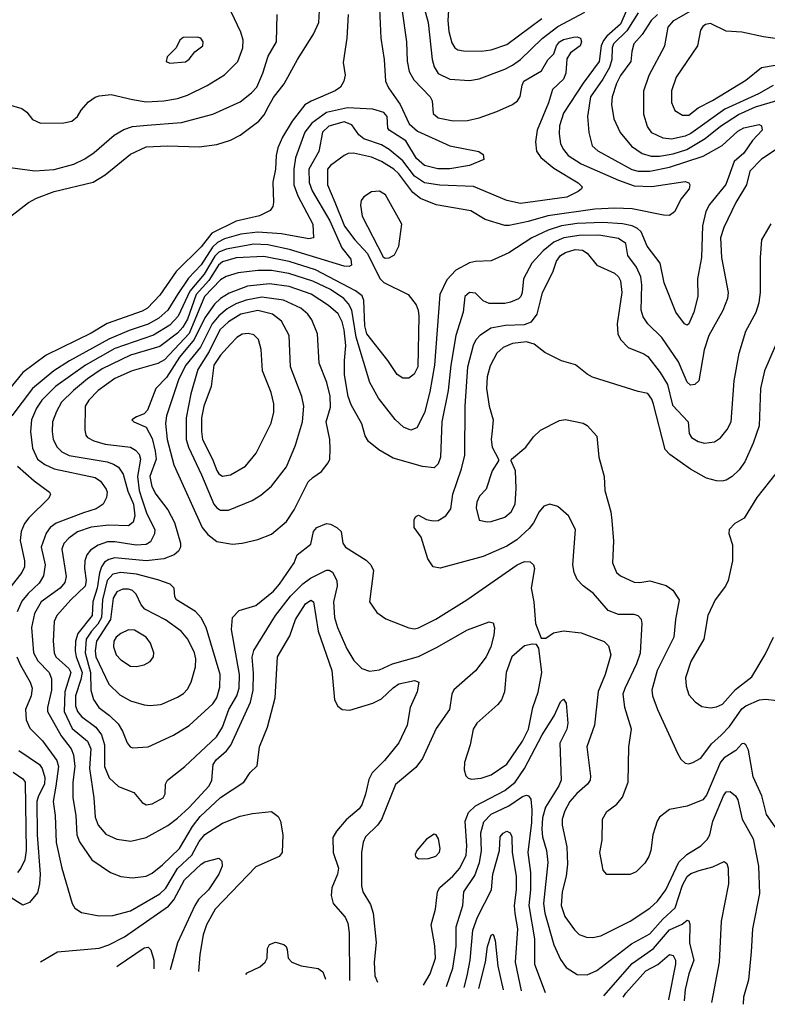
# Model space of a CAD drawing. Extents: x 997028 to 1115134, y 536408 to 618974.
# Tile 401 of 473: x 1082430 to 1086245, y 538140 to 543169. Entities that reach past the tile are written whole.
import ezdxf

# ---------------------------------------------------------------- set-up
doc = ezdxf.new("R2010")
doc.units = 0

msp = doc.modelspace()

# ---------------------------------------------------------------- linework, layer by layer
at = {"layer": '0CON10XD'}
for points in [[(1082359.5, 542739.5), (1082440, 542715), (1082465.9, 542695.9), (1082495, 542658.8), (1082535, 542640), (1082655, 542642), (1082695, 542651.2), (1082725, 542673.8), (1082742.7, 542707.3), (1082780.3, 542749.7), (1082815, 542773.8), (1082835, 542780), (1082896.8, 542786.8), (1083005, 542761.2), (1083075, 542748.9), (1083165, 542754.7), (1083235, 542766), (1083285, 542783.2), (1083386.6, 542833.4), (1083475, 542887.5), (1083543.5, 542955), (1083568.2, 543025), (1083569.2, 543065), (1083558.8, 543105), (1083458.6, 543315)], [(1084265.4, 543225), (1084273.1, 543075), (1084289.3, 542965), (1084296.7, 542855), (1084311.3, 542821.3), (1084371.9, 542735), (1084416.2, 542636.2), (1084458.8, 542598.8), (1084625, 542524.5), (1084772.5, 542495), (1084795, 542480), (1084797.5, 542455), (1084725, 542424.2), (1084625, 542407.5), (1084563.7, 542406.3), (1084495, 542424), (1084455, 542459.6), (1084400.8, 542550.8), (1084315.7, 542605), (1084308.6, 542615), (1084304.2, 542675), (1084288, 542695), (1084232.2, 542712.2), (1084102, 542718), (1083995.4, 542694.6), (1083920.4, 542639.6), (1083884.8, 542595), (1083836.4, 542463.6), (1083828.4, 542405), (1083827.8, 542325), (1083849.3, 542269.3), (1083925, 542124), (1083928.8, 542055), (1083905, 542050), (1083765.6, 542075.6), (1083645, 542083), (1083557.2, 542072.8), (1083475, 542048.9), (1083439.6, 542030.4), (1083413.2, 542006.8), (1083355, 541916.3), (1083291.3, 541848.7), (1083234.6, 541764.6), (1083184.8, 541685), (1083140.3, 541645), (1083085, 541613.4), (1082988.1, 541581.9), (1082885, 541537.7), (1082683, 541427), (1082603.9, 541376.1), (1082495, 541285.3), (1082390, 541145)], [(1084379.2, 543225), (1084404.1, 543055), (1084407, 542957), (1084416.8, 542905), (1084441.3, 542861.3), (1084523.9, 542775), (1084533.8, 542755), (1084539.8, 542689.8), (1084565, 542667.3), (1084642.2, 542652.2), (1084715, 542654.7), (1084775, 542668), (1084865, 542700.3), (1084944.3, 542735.7), (1084970, 542755), (1084983.8, 542776.2), (1084993.3, 542835), (1085002.9, 542855), (1085092.2, 542907.8), (1085125, 542964), (1085156.1, 542993.9), (1085169.1, 543035), (1085184.7, 543055), (1085205, 543067.3), (1085255, 543079.2), (1085275, 543081.5), (1085290.8, 543075), (1085297.3, 543055), (1085289.1, 543035), (1085240.5, 542999.5), (1085221.2, 542968.8), (1085215.9, 542895), (1085205, 542865.7), (1085148.2, 542811.8), (1085127.6, 542745), (1085069.6, 542605), (1085062.5, 542545), (1085067, 542497), (1085088.2, 542465), (1085155, 542410.4), (1085278.9, 542335), (1085300, 542315), (1085296.9, 542305), (1085279.4, 542290.6), (1085222.3, 542262.3), (1084985, 542230.8), (1084915, 542244.7), (1084745, 542317.1), (1084572.9, 542322.9), (1084495, 542336.3), (1084445, 542368.8), (1084385, 542448.5), (1084315.6, 542505.6), (1084275, 542530.3), (1084185, 542560.2), (1084160.9, 542580.9), (1084125, 542632.6), (1084085, 542647), (1084007.9, 542625), (1083974.8, 542595), (1083955.7, 542495), (1083905.6, 542405), (1083906.7, 542336.7), (1083921.3, 542295), (1084011.6, 542141.6), (1084073, 542003), (1084120, 541945), (1084123.3, 541915), (1084111.2, 541908.8), (1084085, 541910), (1083805.6, 541995), (1083695, 542018.4), (1083625, 542022.4), (1083482.4, 541997.6), (1083445, 541980.8), (1083425, 541960.8), (1083371, 541869), (1083297.6, 541782.4), (1083238.4, 541655), (1083195, 541608.3), (1083112.7, 541557.3), (1082915, 541489), (1082764.9, 541405.1), (1082611.4, 541295), (1082541.7, 541225), (1082515.7, 541185), (1082489.5, 541125), (1082485.3, 541064.7), (1082495, 540980), (1082520.7, 540925), (1082557.1, 540897.1), (1082605, 540874.4), (1082815, 540830.8), (1082841.3, 540811.3), (1082870.7, 540770.7), (1082875.4, 540755), (1082872.3, 540727.7), (1082855.4, 540694.6), (1082819, 540671), (1082755, 540649.8), (1082615, 540596.7), (1082585.3, 540575), (1082563.7, 540546.3), (1082538.3, 540475), (1082559.5, 540385), (1082551.1, 540328.9), (1082528.6, 540291.4), (1082472.2, 540237.8), (1082441.2, 540198.8), (1082416.5, 540145)], [(1085537.8, 543242.2), (1085494.9, 543145.1), (1085426.2, 543085), (1085408.1, 543061.9), (1085396.7, 543035), (1085386.1, 542955), (1085305, 542845.4), (1085205, 542692.2), (1085185, 542626.2), (1085181.9, 542585), (1085190, 542535), (1085204, 542505), (1085228.9, 542475), (1085295, 542433.3), (1085485, 542349.1), (1085565, 542320), (1085655, 542316.4), (1085825, 542342.2), (1085845, 542335.7), (1085850, 542325), (1085845.6, 542305), (1085805.9, 542254.1), (1085771.9, 542188.1), (1085745, 542168.5), (1085715, 542169.6), (1085555, 542203.2), (1085466.7, 542206.7), (1085365, 542201.9), (1085125, 542167.7), (1085025, 542138.9), (1084927, 542117), (1084905, 542117.5), (1084805, 542147.5), (1084732.4, 542192.4), (1084555, 542222.7), (1084475, 542256.2), (1084435, 542285.8), (1084365, 542381.9), (1084339.6, 542405), (1084275, 542444.2), (1084225, 542465.9), (1084132.9, 542487.1), (1084105.4, 542484.6), (1084085, 542474.5), (1084015, 542423.6), (1084000, 542405), (1083999.7, 542325), (1084037.4, 542237.4), (1084086.8, 542115), (1084139.5, 542045), (1084205, 541973.8), (1084266.6, 541846.6), (1084287.1, 541827.1), (1084411.9, 541765), (1084452, 541712), (1084463.2, 541685), (1084466.6, 541655), (1084462, 541395), (1084442.1, 541357.9), (1084415, 541338.6), (1084385, 541338.6), (1084355, 541356.9), (1084308.5, 541428.5), (1084200.9, 541565), (1084190.3, 541605), (1084185.8, 541735), (1084177.8, 541757.8), (1084143.9, 541783.9), (1083939.2, 541890.9), (1083803.9, 541933.9), (1083675, 541959.7), (1083535, 541952.8), (1083465, 541932.6), (1083443.6, 541915), (1083394, 541836), (1083329.4, 541765), (1083285, 541639), (1083262.1, 541597.9), (1083235, 541568.3), (1083145, 541499), (1082994.7, 541454.7), (1082850.9, 541385), (1082775.4, 541334.6), (1082704.1, 541275), (1082642.8, 541215), (1082616.8, 541166.8)], [(1084484.1, 543265), (1084514, 543155), (1084534, 542965), (1084545, 542927.5), (1084564.7, 542894.7), (1084625.3, 542865.3), (1084725, 542857.8), (1084775, 542866.1), (1084905, 542915.7), (1084945, 542935.8), (1084984.6, 542965), (1085095, 543073.3), (1085176.1, 543133.9), (1085312.8, 543207.2)], [(1084620, 543245), (1084614.3, 543165), (1084618.8, 543108.8), (1084635, 543050.8), (1084650.6, 543025), (1084665, 543015.6), (1084695, 543009.1), (1084785, 543007.9), (1084835, 543015.4), (1084915, 543042.5), (1085094.5, 543175.5)], [(1086275, 542832.4), (1086199.5, 542790.5), (1086028.7, 542711.3), (1085855, 542588), (1085825, 542574.4), (1085755, 542558.9), (1085713, 542563), (1085655, 542590.4), (1085633.3, 542623.3), (1085614.7, 542685), (1085615.4, 542805), (1085642.5, 542885), (1085722.5, 543035), (1085738.9, 543131.1), (1085766.9, 543165), (1085890.6, 543235)], [(1084105.5, 543195.5), (1084098.9, 543075), (1084080.3, 542950.3), (1084090, 542885), (1084084.2, 542855), (1084065.8, 542825), (1084040, 542805), (1083916.8, 542753.2), (1083885, 542733.6), (1083820, 542650), (1083770.6, 542569.4), (1083746.9, 542515), (1083737.6, 542475), (1083734.7, 542405), (1083720.5, 542339.5), (1083724.5, 542235), (1083720.6, 542215), (1083707.5, 542195), (1083653, 542167), (1083535, 542140), (1083410.7, 542079.3), (1083355, 542008.1), (1083227.9, 541882.1), (1083145, 541761.2), (1083081.8, 541695), (1083055, 541680), (1082875, 541617.2), (1082795, 541567.5), (1082564.4, 541455.6), (1082445, 541366.4), (1082370.4, 541275)], [(1082384.3, 542165.7), (1082474, 542235), (1082515, 542257.5), (1082605, 542290.5), (1082805, 542339.1), (1082865, 542375.6), (1082995, 542481.8), (1083075, 542520), (1083184.7, 542524.7), (1083345, 542518.8), (1083435, 542530.9), (1083505, 542553.6), (1083555, 542578.5), (1083650.1, 542649.9), (1083676.6, 542683.4), (1083701, 542729), (1083725, 542771.9), (1083779.2, 542840.8), (1083846.7, 542965), (1083928, 543095), (1083956, 543155), (1083960, 543215)], [(1083080.4, 542630.4), (1083255, 542642.9), (1083415, 542686.2), (1083555, 542749.5), (1083612.5, 542795), (1083639.3, 542825), (1083670.8, 542895), (1083697.8, 542982.2), (1083740.4, 543055), (1083743.8, 543195)], [(1085586.4, 543203.6), (1085527.8, 543112.2), (1085459.7, 543045), (1085453.1, 543025), (1085451.3, 542965), (1085438.8, 542925), (1085405.8, 542864.2), (1085342.9, 542775), (1085326.7, 542675), (1085333.2, 542593.2), (1085350.9, 542525), (1085379.3, 542499.3), (1085553, 542403), (1085585.2, 542395.2), (1085645, 542394.4), (1085745, 542416.2), (1085917.4, 542472.6), (1086013.9, 542526.1), (1086095, 542599.7), (1086125, 542615.8), (1086203.8, 542633.8), (1086215.9, 542625.9), (1086219.2, 542605), (1086168.6, 542551.4), (1086125, 542486.9), (1086075.6, 542444.4), (1086033.4, 542326.6), (1085949.2, 542225), (1085930.4, 542189.6), (1085913.6, 542116.4), (1085909.6, 541955), (1085888.7, 541845), (1085890.7, 541755), (1085870.3, 541675), (1085845, 541615.8), (1085835, 541608.6), (1085821.4, 541615), (1085778.1, 541675), (1085719.2, 541825), (1085697.9, 541925), (1085631.8, 542011.8)], [(1085685.1, 543194.9), (1085652.6, 543165), (1085606.2, 543093.8), (1085563.8, 543045), (1085554, 543006), (1085548, 542955), (1085495, 542883.5), (1085475, 542842.9), (1085453.8, 542775), (1085449.1, 542735), (1085462.1, 542662.1), (1085493.2, 542593.2), (1085552.3, 542522.3), (1085606.9, 542485), (1085652, 542472), (1085695, 542472), (1085765, 542483.5), (1085834.4, 542505.6), (1085927.9, 542562.1), (1086005, 542624.4), (1086097.1, 542685), (1086185, 542724.3), (1086305, 542759.8)], [(1086285, 543073.4), (1086225, 543081.5), (1086115, 543105.7), (1086035, 543110), (1085955, 543150), (1085930, 543145), (1085915, 543134.2), (1085903.3, 543115), (1085888.9, 543035), (1085779.5, 542875), (1085755.5, 542805), (1085756.5, 542746.5), (1085772, 542705), (1085811.2, 542681.2), (1085845, 542680.8)], [(1083195, 542946.7), (1083275, 542954.3), (1083295, 542966.7), (1083322.5, 543005), (1083363.8, 543035), (1083366, 543055), (1083353.6, 543073.6), (1083335, 543080), (1083263, 543077), (1083247.5, 543065), (1083227.5, 543025), (1083181.7, 542978.3), (1083177.5, 542955), (1083195, 542946.7)], [(1085845, 542680.8), (1085891.3, 542718.7), (1085965, 542756.4), (1086135, 542859.2), (1086215, 542924.4), (1086285, 542935.9)], [(1082265, 542430), (1082507.3, 542397.3), (1082605, 542403.5), (1082705, 542431.1), (1082762.1, 542457.9), (1082810.3, 542489.7), (1082911.8, 542578.2), (1082961.3, 542608.7), (1083005, 542623.5), (1083080.4, 542630.4)], [(1086295, 542509.7), (1086215, 542456), (1086156.1, 542395), (1086139.3, 542325), (1086084.5, 542235.5), (1086022.1, 542107.9), (1086005.8, 542055), (1086011.2, 541955), (1086044.6, 541775), (1086041.5, 541745), (1086017, 541683), (1085946.9, 541555), (1085923.2, 541483.2), (1085895.6, 541324.4), (1085875, 541305.8), (1085852, 541302), (1085835, 541317.5), (1085815.4, 541365), (1085791.4, 541421.4), (1085706, 541546), (1085635.2, 541615.2), (1085610.4, 541650.4), (1085600.3, 541685), (1085604.7, 541815), (1085599.2, 541855), (1085576.6, 541905), (1085532.5, 541965), (1085522.2, 542025), (1085485, 542050.8), (1085385, 542067.8), (1085285, 542067.3), (1085206.2, 542053.8), (1085155, 542031.7), (1085101.2, 541988.8), (1085043.8, 541925), (1085000, 541845), (1084994.5, 541775), (1084986.5, 541755), (1084975, 541743.6), (1084935, 541725.4), (1084905, 541719.3), (1084825, 541718.9), (1084795, 541732.7), (1084755, 541772.5), (1084725.5, 541775.5), (1084700.4, 541755), (1084693.1, 541675), (1084654.8, 541555.2), (1084629.4, 541405), (1084616.5, 541275), (1084583.2, 541115), (1084576.3, 540935), (1084565, 540900), (1084545, 540880), (1084485, 540887.1), (1084335, 540929.6), (1084261.7, 540971.7), (1084210, 541015), (1084192.9, 541042.9), (1084175.5, 541105), (1084121.7, 541201.7), (1084105.3, 541245), (1084086.9, 541355), (1084087.8, 541427.8), (1084093.5, 541505), (1084085.8, 541585), (1084075.6, 541625), (1084055, 541666.2), (1084005, 541709.7), (1083916.8, 541766.8), (1083805, 541805.6), (1083705, 541819.8), (1083592.7, 541807.3), (1083498.5, 541771.5), (1083454.6, 541745.4), (1083423.4, 541716.6), (1083375, 541645.2), (1083320.5, 541535), (1083245, 541446), (1083178.2, 541341.8), (1083124.5, 541285), (1083082.5, 541175), (1083065, 541155.7), (1083025, 541140.8), (1083002.5, 541125), (1083012.5, 541115), (1083075, 541087.5), (1083105, 541030), (1083121.6, 540965), (1083125.2, 540925), (1083093.8, 540835), (1083104.1, 540785), (1083125, 540745.6), (1083185.7, 540665.7), (1083219.9, 540599.9), (1083250, 540495), (1083250.4, 540475), (1083240.5, 540455), (1083218.1, 540435), (1083164.3, 540415.7), (1083075, 540404.4), (1082915, 540419.6), (1082885, 540412.5), (1082862.6, 540397.4), (1082846.2, 540373.8), (1082836.3, 540343.7), (1082824.2, 540265), (1082803.1, 540195), (1082798.6, 540125), (1082726, 540034), (1082713.6, 539995), (1082712.1, 539945)], [(1084295, 541950), (1084315, 541951.9), (1084341.7, 541968.3), (1084365, 542012.5), (1084380, 542125), (1084295.7, 542275), (1084265, 542292.9), (1084225, 542289.2), (1084185, 542264), (1084171.4, 542245), (1084168.3, 542221.7), (1084177.3, 542165), (1084285, 541956.9), (1084295, 541950)], [(1085631.8, 542011.8), (1085600.3, 542085), (1085582.3, 542102.3), (1085555, 542115.7), (1085505, 542125.6), (1085405, 542132.8), (1085275, 542128.2), (1085195, 542115.5), (1085125.7, 542094.3), (1085042.9, 542055), (1084925, 541977.5), (1084854.7, 541945.3), (1084835, 541937.9), (1084755, 541934.6), (1084725, 541927.7), (1084655, 541890), (1084609.2, 541840.9), (1084574.1, 541765), (1084545.6, 541405), (1084522.2, 541267.8), (1084495, 541161.4), (1084456.1, 541083.9), (1084425, 541071.9), (1084388, 541088), (1084346, 541126), (1084260, 541235), (1084216.7, 541315), (1084146.8, 541546.8), (1084124.9, 541684.9), (1084107.8, 541717.8), (1084084.2, 541745), (1084015, 541791), (1083925, 541833.5), (1083802.8, 541872.8), (1083715, 541887), (1083645, 541887.9), (1083543.8, 541876.2), (1083482.8, 541857.2), (1083455, 541839.3), (1083372.8, 541755), (1083293.6, 541566.4), (1083168.6, 541431.4), (1083135, 541412.2), (1083002.9, 541375), (1082915, 541336.2), (1082830.4, 541275), (1082782.5, 541225), (1082763.9, 541195), (1082762, 541072), (1082766.3, 541046.3), (1082775.7, 541035), (1082807.6, 541017.6), (1082865, 541000.2), (1082995, 540984.7), (1083020.5, 540970.5), (1083039, 540949), (1083046.2, 540925), (1083030.4, 540835), (1083039.9, 540765), (1083053.7, 540716.3), (1083077.9, 540645), (1083119.2, 540565), (1083117.4, 540542.6), (1083097.2, 540502.8), (1083075, 540488), (1083024.3, 540485.7), (1082915, 540502.8), (1082878.2, 540501.8), (1082830, 540485), (1082790.8, 540459.2), (1082772, 540435), (1082762.2, 540405), (1082760.9, 540365), (1082769, 540305), (1082762.8, 540275), (1082690.4, 540205), (1082619.5, 540125), (1082605.4, 540095), (1082600.3, 539995), (1082604.7, 539935), (1082614.7, 539915), (1082680.5, 539855), (1082691.1, 539835), (1082660.4, 539735), (1082657, 539635), (1082697.8, 539547.8), (1082775, 539484.7), (1082791.7, 539445), (1082785.2, 539344.8), (1082807.2, 539195), (1082814, 539095), (1082830, 539055), (1082869.5, 539009.5), (1082925, 538983.8), (1082997.2, 538972.8), (1083075, 538991.8), (1083185, 539053.9), (1083235, 539091.1), (1083295, 539145.8), (1083395.7, 539255), (1083409.8, 539285), (1083416.5, 539365), (1083431.7, 539388.3), (1083484.7, 539435), (1083506.6, 539463.4), (1083606.5, 539683.5), (1083620.6, 539745), (1083621.9, 539831.9), (1083616.3, 539913.7), (1083623.5, 539946.5), (1083734.7, 540125), (1083811.7, 540225), (1083875, 540286.9), (1083914.2, 540315.8), (1083995, 540358), (1084008, 540358), (1084026.5, 540346.5), (1084048.6, 540305), (1084050.3, 540275), (1084031.7, 540195), (1084036.5, 540115), (1084051.6, 540065), (1084099.2, 539955), (1084135.3, 539895.3), (1084175, 539855.6), (1084215, 539841.5), (1084265, 539848.2), (1084332, 539878), (1084465, 539916.7), (1084557.2, 539962.8), (1084715, 540052.3), (1084825, 540094.2), (1084845, 540088.8), (1084852.1, 540062.1), (1084848.9, 540025), (1084833.1, 539965), (1084810.4, 539915), (1084755, 539843.5), (1084644.2, 539745.8), (1084635.3, 539724.7), (1084623.1, 539645), (1084555, 539548.6), (1084484.5, 539395), (1084450.5, 539349.5), (1084347.4, 539262.6), (1084276.3, 539083.6), (1084255.7, 539054.3), (1084193.8, 538995), (1084182.6, 538967.4), (1084174.1, 538915), (1084174.6, 538745), (1084180.8, 538715), (1084220.3, 538650.2), (1084233.2, 538605), (1084249.1, 538455), (1084239.1, 538355), (1084241.8, 538285), (1084255.3, 538252.3)], [(1086320.4, 538995), (1086239.9, 539109.9), (1086217.4, 539205), (1086172, 539302), (1086148.5, 539438.5), (1086135.4, 539465.4), (1086125, 539472.5), (1086115, 539470), (1086084.2, 539435.8), (1086025, 539398.1), (1086005, 539377.3), (1085935, 539207.8), (1085916, 539184), (1085835, 539152.3), (1085745, 539134.4), (1085694, 539095), (1085682, 539075), (1085660, 539005), (1085650.8, 538925), (1085640.8, 538895), (1085619.3, 538860.7), (1085575, 538816), (1085545, 538802.9), (1085425, 538802.5), (1085407.5, 538825), (1085390.8, 538915), (1085402.3, 538977.7), (1085404, 539085), (1085425, 539123.8), (1085477.6, 539162.4), (1085505, 539198), (1085533.8, 539275), (1085537.3, 539455), (1085551.2, 539545), (1085517.1, 539655), (1085509.6, 539725), (1085518.5, 539755), (1085578.6, 539881.4), (1085596.8, 539935), (1085606.2, 540085), (1085602.5, 540105), (1085585, 540124.5), (1085565, 540131.6), (1085485, 540131.2), (1085431.9, 540151.9), (1085357.9, 540237.9), (1085305, 540277.5), (1085275, 540310), (1085259.4, 540345), (1085252.2, 540385), (1085265.5, 540565), (1085230.6, 540635), (1085175, 540683.1), (1085135, 540693.6), (1085105, 540683.5), (1085080.7, 540655), (1085051.7, 540598.3), (1085030, 540570), (1084967.2, 540512.8), (1084915, 540479.1), (1084795, 540427.6), (1084575, 540367.5), (1084540, 540375), (1084512, 540415), (1084478, 540525), (1084442.5, 540575), (1084442.5, 540615), (1084450, 540630), (1084465, 540637.5), (1084505.7, 540615.7), (1084538.9, 540608.9), (1084565, 540610.9), (1084604.3, 540635), (1084629.5, 540670.5), (1084639.6, 540745), (1084684.6, 540875), (1084701.2, 540945), (1084703.1, 541195), (1084716.7, 541395), (1084745, 541505.8), (1084759.2, 541535), (1084780.6, 541559.4), (1084834.2, 541595), (1084908.1, 541608.1), (1085005, 541612.1), (1085040.6, 541625), (1085070.3, 541665), (1085087.9, 541732.1), (1085096.9, 541775), (1085150.5, 541879.5), (1085168.9, 541935), (1085189.7, 541965), (1085215, 541979.8), (1085265, 541994.8), (1085301.5, 541991.5), (1085325.5, 541975.5), (1085375.4, 541915), (1085465, 541874), (1085485.2, 541855.2), (1085495.2, 541835.2), (1085502.8, 541775), (1085478.9, 541615), (1085482.1, 541565), (1085494.7, 541534.7), (1085534.7, 541494.7), (1085615, 541462.5), (1085635, 541448.5), (1085697.5, 541367.5), (1085734.7, 541305), (1085760.7, 541200.7), (1085841.1, 541115), (1085845.7, 541055), (1085857.5, 541035), (1085892, 541015), (1085925, 541005.4), (1085975, 541012.7), (1086005, 541032.9), (1086040.5, 541075), (1086060, 541115), (1086075.9, 541325), (1086101.2, 541465), (1086135, 541578), (1086187.9, 541675), (1086202.7, 541725), (1086210.5, 541775), (1086209.4, 541955), (1086217.1, 542045), (1086264.4, 542125.6)], [(1083515, 540489.2), (1083565, 540494.6), (1083645.3, 540514.7), (1083715, 540541.1), (1083790.6, 540605), (1083830.8, 540665), (1083902.3, 540807.7), (1083925, 540830.6), (1083969.6, 540860.4), (1084004.3, 540905), (1084011.4, 540925), (1084014.4, 540975), (1084011.5, 541025), (1083994.1, 541115), (1084015, 541190), (1084014.2, 541245.8), (1083997.6, 541315), (1083957.1, 541415), (1083949.6, 541565), (1083920.8, 541635), (1083899.6, 541665), (1083865, 541694.7), (1083775, 541737), (1083665, 541752.4), (1083585, 541737), (1083531.7, 541718.3), (1083487.4, 541692.6), (1083445, 541655.6), (1083411.9, 541615), (1083353, 541497), (1083277.1, 541405), (1083241.9, 541335), (1083178.6, 541145), (1083173.3, 541106.7), (1083181.3, 541025), (1083215.3, 540895), (1083361.2, 540575), (1083389.1, 540539.1), (1083435, 540503.9), (1083515, 540489.2)], [(1083495, 540664.5), (1083615, 540712.7), (1083659.7, 540740.3), (1083715, 540786.7), (1083791.5, 540885), (1083836.4, 540995), (1083872, 541115), (1083879.6, 541195), (1083869.2, 541245), (1083811.5, 541395), (1083803.9, 541555), (1083765, 541628.9), (1083719.4, 541665), (1083645, 541683.2), (1083558.5, 541665), (1083495, 541624.8), (1083450.7, 541585), (1083396.5, 541473.5), (1083338.3, 541381.7), (1083302.1, 541257.9), (1083278.5, 541135), (1083278.7, 541025), (1083291.1, 540985), (1083358.1, 540845), (1083420.3, 540695), (1083435, 540676.4), (1083455, 540664.5), (1083495, 540664.5)], [(1083465, 540837.5), (1083505, 540844.5), (1083582.1, 540887.9), (1083635.5, 540955), (1083712.6, 541107.4), (1083727.1, 541165), (1083726, 541206), (1083712.9, 541265), (1083668.8, 541375), (1083662.1, 541485), (1083648.5, 541535), (1083625, 541559.4), (1083595, 541565.5), (1083565, 541561.8), (1083538.1, 541545), (1083505, 541511.5), (1083455, 541455.3), (1083420.6, 541405), (1083406.3, 541295), (1083368.7, 541195), (1083358, 541135), (1083356.5, 541065), (1083362, 541025), (1083413.5, 540923.5), (1083435.7, 540865.7), (1083445, 540850), (1083465, 540837.5)], [(1086311.9, 541565), (1086230, 541375), (1086210, 541285), (1086203.8, 541095), (1086173.3, 541006.7), (1086130.1, 540909.9), (1086100.7, 540869.3), (1086065, 540835.5), (1086035, 540816.2), (1086015, 540811.5), (1085985, 540813.2), (1085935, 540827.1), (1085853.4, 540873.4), (1085747.6, 540947.6), (1085724.2, 540974.2), (1085663.9, 541205), (1085655, 541230.8), (1085635, 541260), (1085585, 541269.2), (1085353.2, 541343.2), (1085325, 541358), (1085265.6, 541405.6), (1085195, 541425.6), (1085109, 541469), (1085055, 541511.1), (1085015, 541523.5), (1084945, 541515.2), (1084897.5, 541495), (1084863.8, 541465), (1084829.7, 541400.3), (1084815.3, 541345), (1084811.9, 541285), (1084824.8, 541194.8), (1084845.4, 541124.6), (1084840.5, 541069.5), (1084835.5, 541025), (1084840, 540985), (1084872.5, 540925), (1084872.5, 540915), (1084840.8, 540865), (1084809.5, 540770.5), (1084776.7, 540735), (1084762.5, 540705), (1084758.6, 540675), (1084775, 540612.5), (1084815, 540604), (1084836.2, 540606.2), (1084905, 540627.8), (1084938.1, 540655), (1084958.1, 540695), (1084962.5, 540775), (1084960, 540865), (1084937.5, 540915), (1084940, 540925), (1085012.5, 540985), (1085051.9, 541038.1), (1085088.1, 541071.9), (1085185, 541121.4), (1085215, 541127.1), (1085305, 541108), (1085325.6, 541095.6), (1085375, 541042.5), (1085385.8, 540935), (1085412.9, 540835), (1085415.6, 540765), (1085446.5, 540655), (1085451.1, 540611.1), (1085460.5, 540505), (1085454.5, 540395), (1085475.4, 540345.4), (1085495, 540328.6), (1085565, 540295.6), (1085595, 540294.4), (1085645, 540303.1), (1085728.7, 540278.7), (1085762.5, 540255), (1085795.5, 540205), (1085775.4, 540105), (1085767.7, 540015), (1085683.3, 539845), (1085656.2, 539745), (1085659.2, 539715), (1085685, 539646), (1085788.8, 539418.8), (1085802.7, 539392.7), (1085825, 539372), (1085845, 539368), (1085865, 539374.2), (1085905, 539397.5), (1085960.3, 539469.8), (1086010, 539515), (1086051.8, 539558.2), (1086115, 539648.9), (1086135, 539664.6), (1086205, 539694.6), (1086235, 539698.5), (1086295, 539690.8)], [(1082616.8, 541166.8), (1082596.7, 541115), (1082594.7, 541065), (1082600, 541025), (1082620.4, 540985), (1082645, 540960.8), (1082682.7, 540942.7), (1082875, 540910.5), (1082909, 540899), (1082933.2, 540883.2), (1082956.8, 540846.8), (1082981.3, 540761.3), (1083010, 540695), (1083017.7, 540635), (1083007.8, 540602.2), (1082985, 540584.1), (1082885, 540587.3), (1082795, 540577.7), (1082725, 540553.5), (1082680.1, 540519.9), (1082655, 540493.3), (1082644.7, 540465.3), (1082665.8, 540325), (1082660.6, 540295), (1082636.6, 540265), (1082539.1, 540195), (1082504.8, 540135.2), (1082490.5, 540065), (1082500.5, 539935), (1082522.6, 539895), (1082579.7, 539835), (1082592.2, 539802.3), (1082592.4, 539745), (1082570.8, 539655), (1082571.4, 539635), (1082640.7, 539510.7), (1082692.4, 539445), (1082704, 539414), (1082710.8, 539355), (1082700.8, 539275), (1082700.8, 539195), (1082715.8, 539105), (1082721.4, 539005), (1082735, 538969.4), (1082797.2, 538877.3), (1082893.4, 538813.4), (1082945, 538793.5), (1083005, 538785.5), (1083075, 538794.6), (1083105, 538810), (1083158.1, 538851.9), (1083244.6, 538935), (1083311.8, 539048.2), (1083350.7, 539099.3), (1083455, 539196.8), (1083572.9, 539275), (1083605, 539323.8), (1083641.3, 539358.7), (1083653.5, 539455), (1083693.8, 539555), (1083733.1, 539705), (1083744.6, 539915), (1083807.6, 540022.4), (1083836.2, 540105), (1083887.3, 540185), (1083914.4, 540204.4), (1083928.5, 540195), (1083953.2, 540045), (1084022.5, 539845), (1084035.6, 539695), (1084053, 539663), (1084075, 539645.7), (1084115, 539641.9), (1084232.3, 539677.7), (1084275, 539699.5), (1084335, 539756.8), (1084365, 539775.9), (1084444, 539794), (1084466.2, 539785), (1084458.1, 539735), (1084422, 539655), (1084406.2, 539565), (1084363.5, 539475), (1084290.9, 539385), (1084227.9, 539322.1), (1084211.4, 539288.6), (1084195, 539213.8), (1084175, 539159.2), (1084161.2, 539138.8), (1084095, 539082), (1084045.5, 539024.5), (1084028.3, 538991.7), (1084029.4, 538915), (1084056.5, 538835), (1084050.5, 538805), (1084022.1, 538735), (1084018.2, 538695), (1084030, 538655), (1084090.5, 538585), (1084104.6, 538555), (1084111.1, 538505), (1084111.9, 538261)], [(1082419, 540889), (1082502.8, 540812.7), (1082581.2, 540755), (1082586.2, 540745), (1082578, 540725), (1082475.8, 540624.2), (1082454.6, 540595), (1082437.7, 540555), (1082432, 540508), (1082454.2, 540405), (1082453.5, 540375), (1082440, 540345), (1082385.9, 540275)], [(1086288.8, 540851.2), (1086191.7, 540728.3), (1086126.7, 540623.3), (1086078.8, 540595), (1086050, 540565), (1086048, 540545), (1086067, 540487), (1086067.1, 540405), (1086045.5, 540305), (1086032.2, 540275), (1085979.4, 540205), (1085940.6, 540125), (1085920.4, 540005), (1085855, 539890), (1085826.6, 539806.6), (1085830, 539765), (1085845, 539721.2), (1085876, 539685), (1085911.1, 539661.1), (1085955, 539654.4)], [(1082712.1, 539945), (1082717.6, 539915), (1082747.6, 539835), (1082742, 539798), (1082713.6, 539715), (1082714.8, 539665), (1082724, 539635), (1082745, 539610.3), (1082818.2, 539555), (1082846.3, 539516.3), (1082861.4, 539465), (1082862.3, 539355), (1082886.4, 539296.4), (1082933.1, 539253.1), (1083011.2, 539221.2), (1083055, 539170.6), (1083075, 539159.5), (1083105, 539163.6), (1083160.8, 539195), (1083171.4, 539215), (1083174.3, 539265), (1083184.3, 539285), (1083271.9, 539355), (1083433.4, 539506.6), (1083464.2, 539555.8), (1083497.5, 539645), (1083537, 539715), (1083549.4, 539755), (1083551.3, 539825), (1083510, 540055), (1083515.5, 540115), (1083549.2, 540150.8), (1083635, 540176.4), (1083725, 540250), (1083755.3, 540285), (1083830, 540395), (1083846.2, 540435), (1083915, 540490), (1083928.6, 540555), (1083946.2, 540575), (1083995, 540595.4), (1084015, 540592.9), (1084047.5, 540575), (1084070, 540555), (1084079.2, 540495), (1084092.9, 540475), (1084198.1, 540408.1), (1084221.4, 540385), (1084234.2, 540355), (1084213.8, 540195), (1084251.7, 540141.7), (1084298.8, 540108.8), (1084415, 540061.9), (1084445, 540058.1), (1084465, 540062.9), (1084552.6, 540107.4), (1084711.4, 540205), (1084968.6, 540385), (1085005, 540401.2), (1085035, 540400.5), (1085051.9, 540385), (1085056.7, 540365), (1085040, 540265), (1085053.1, 540195), (1085062, 540085), (1085090, 540010), (1085115, 540010), (1085153.2, 540036.8), (1085205, 540047.8), (1085295, 540037.3), (1085412.1, 539992.1), (1085435, 539970), (1085446.7, 539925), (1085416.9, 539825), (1085381.7, 539738.3), (1085362.7, 539565), (1085324.5, 539455), (1085342.7, 539305), (1085340.4, 539285), (1085327.9, 539265), (1085273.2, 539216.8), (1085236.9, 539175), (1085211.7, 539128.3), (1085198, 539085), (1085198.5, 539055), (1085221.6, 538945), (1085225.3, 538855), (1085218.4, 538795), (1085198.2, 538715), (1085193.1, 538645), (1085210.8, 538589.2), (1085260.1, 538520.1), (1085285, 538495.6), (1085322.6, 538482.6), (1085355, 538480.6), (1085395, 538489.5), (1085544.2, 538564.2), (1085645, 538630.9), (1085685, 538667.5), (1085726.6, 538725), (1085793.5, 538866.5), (1085834.8, 538905.2), (1085905, 538949.2), (1085937.8, 538982.2), (1085951.3, 539005), (1085966.9, 539075), (1086021.3, 539205), (1086035, 539224.4), (1086055, 539227.5), (1086081.9, 539205), (1086094.4, 539185), (1086116.2, 539085), (1086172, 538985), (1086199.6, 538845), (1086205.4, 538705.4), (1086170, 538525), (1086162.3, 538407.7), (1086149.2, 538265), (1086123.4, 538176.6), (1086121.5, 538139.9)], [(1083005, 539449.2), (1083085, 539454.4), (1083215.2, 539514.8), (1083295, 539563.8), (1083414.5, 539675), (1083435.3, 539705), (1083450.1, 539759.9), (1083451.9, 539825), (1083381.8, 540065), (1083355, 540113.1), (1083325.8, 540145.8), (1083230, 540205), (1083220.8, 540220.8), (1083218, 540265), (1083198, 540285), (1083135, 540307.8), (1083025, 540336), (1082944.8, 540345.2), (1082905, 540336.4), (1082876.1, 540303.9), (1082852.3, 540205), (1082846.4, 540115), (1082828.9, 540081.1), (1082795.1, 540044.9), (1082768.8, 540005), (1082762.8, 539935), (1082790, 539835), (1082792.8, 539745), (1082806, 539696), (1082833.8, 539655), (1082887.1, 539615), (1082931.8, 539571.8), (1082954.6, 539535), (1082978.1, 539475), (1082994, 539455), (1083005, 539449.2)], [(1083095, 539666.4), (1083148.3, 539671.7), (1083155, 539672.5), (1083235, 539708.5), (1083265, 539727.1), (1083285, 539750), (1083304.6, 539785.4), (1083326.3, 539863.7), (1083327.9, 539905), (1083321.5, 539935), (1083288.2, 540005), (1083253.5, 540045), (1083174, 540104), (1083068.4, 540158.4), (1083050, 540180), (1083024, 540234), (1083005, 540253.1), (1082985, 540260.2), (1082955, 540260.6), (1082925, 540247.1), (1082906.5, 540215), (1082892.7, 540105), (1082820.7, 539995), (1082814.5, 539945), (1082817.4, 539915), (1082885, 539775.5), (1082940.5, 539720.5), (1082995, 539690.4), (1083065, 539670), (1083095, 539666.4)], [(1083025, 539864.4), (1083065, 539874.2), (1083095, 539891.4), (1083112.9, 539915), (1083114.3, 539935), (1083097.1, 539985), (1083074.2, 540015), (1083015, 540051.1), (1082985, 540051.8), (1082945, 540034.5), (1082921.5, 540015), (1082909.1, 539995), (1082908.2, 539965), (1082921.8, 539925), (1082945, 539899.5), (1082995, 539867.5), (1083025, 539864.4)], [(1085955, 539654.4), (1085985, 539658.9), (1086016.4, 539673.6), (1086081.7, 539748.3), (1086165, 539812.5), (1086233.3, 539926.7), (1086276.9, 540015)], [(1084735, 539290), (1084785, 539294.4), (1084835, 539311.1), (1084915, 539365.6), (1084995, 539483.3), (1085025.2, 539544.8), (1085048.2, 539655), (1085075.3, 539734.8), (1085093.8, 539835), (1085078.8, 539958.8), (1085067, 539977), (1085045, 539978.8), (1085005, 539970), (1084940.8, 539915), (1084912.1, 539835), (1084902.7, 539735), (1084887.5, 539695), (1084869.2, 539670.8), (1084763.1, 539575), (1084743.1, 539545), (1084728.6, 539465), (1084698.6, 539375), (1084697.1, 539337.1), (1084706.1, 539306.1), (1084717.5, 539295), (1084735, 539290)], [(1082415.6, 539915), (1082432.8, 539872.8), (1082483.5, 539785), (1082492.6, 539755), (1082487.6, 539715), (1082459.2, 539645), (1082462.2, 539592.2), (1082480.8, 539550.8), (1082545.2, 539485.2), (1082619.8, 539385), (1082628.1, 539355), (1082614.4, 539254.4), (1082601, 539175), (1082610.5, 539105), (1082616.3, 538966.3), (1082644, 538835), (1082697.5, 538655), (1082711.3, 538631.3), (1082745, 538608), (1082835, 538592.5), (1082905, 538592.7), (1082995, 538617.6), (1083145, 538703.4), (1083175, 538732.9), (1083235, 538833), (1083307.7, 538902.3), (1083345, 538971.3), (1083375, 539007.2), (1083465, 539064.6), (1083555, 539101.2), (1083617.5, 539115), (1083715, 539123.8), (1083748.8, 539098.8), (1083760, 539075), (1083772.9, 539005), (1083768.6, 538915), (1083753.8, 538895), (1083635, 538841.2), (1083426.8, 538625), (1083382.7, 538545), (1083366.2, 538495), (1083347.9, 538395), (1083342, 538307.4)], [(1084490.8, 538238.2), (1084524.7, 538295), (1084550.9, 538375), (1084548.1, 538438.1), (1084530, 538545), (1084552.2, 538625), (1084561.5, 538715), (1084574.1, 538735.9), (1084640.4, 538795), (1084675.3, 538835), (1084707.6, 538902.4), (1084711.4, 538948.6), (1084702.1, 539075), (1084719.9, 539120.1), (1084756.2, 539153.8), (1084905, 539232), (1084957.8, 539275), (1085005.1, 539344.9), (1085095, 539516.4), (1085157.3, 539612.7), (1085190, 539685), (1085205, 539698.8), (1085218.3, 539678.3), (1085227.6, 539575), (1085221.6, 539545), (1085185.9, 539474.1), (1085192.3, 539285), (1085180.4, 539255), (1085112.5, 539147.5), (1085098.2, 539091.8), (1085094.2, 539034.2), (1085097, 538995), (1085117.8, 538925), (1085125.3, 538865), (1085102, 538655), (1085108.8, 538605), (1085155, 538444.2), (1085188.5, 538368.5), (1085218.1, 538328.1), (1085275, 538291.8), (1085325, 538291.2), (1085375, 538313.1), (1085551.3, 538448.7), (1085645, 538500), (1085711.3, 538575), (1085775, 538632.5), (1085812.1, 538747.9), (1085835, 538792), (1085855, 538808.4), (1085897.3, 538822.7), (1085967.3, 538842.7), (1086025, 538870), (1086038.7, 538858.7), (1086045.5, 538835), (1086046.4, 538755), (1086009.6, 538565), (1085998.9, 538355), (1085959.1, 538149.7)], [(1082425, 539436.1), (1082530.9, 539365), (1082544.1, 539344.1), (1082557.8, 539297.8), (1082556.1, 539265), (1082525.6, 539205), (1082517.6, 539175), (1082519.3, 539005), (1082533.7, 538805), (1082531.2, 538755), (1082520.4, 538709.6), (1082480.3, 538659.7), (1082445, 538646.8), (1082372.3, 538692.3)], [(1082396.4, 539325), (1082445, 539292.1), (1082458.2, 539275), (1082462, 538925), (1082455, 538878.1), (1082435, 538834.4), (1082417.6, 538812.4)], [(1084607.9, 538231.1), (1084639.3, 538325), (1084656.5, 538436.5), (1084656.7, 538535), (1084691.6, 538645), (1084696, 538715), (1084752.3, 538797.7), (1084776.2, 538865), (1084785.5, 538924.5), (1084783.4, 539015), (1084798.2, 539071.8), (1084835, 539110.7), (1084925.8, 539154.2), (1084995, 539201.6), (1085015, 539207.7), (1085025.7, 539205), (1085037.8, 539187.7), (1085043.5, 539133.5), (1085042, 539068), (1085022.4, 538915), (1085036.8, 538813.2), (1085035.9, 538725), (1085027, 538645), (1085056, 538475), (1085057.1, 538345), (1085110.9, 538200.8)], [(1084465, 538882.5), (1084515, 538884.2), (1084553.4, 538896.6), (1084572.4, 538917.6), (1084575.6, 538935), (1084567.5, 538985), (1084555, 539006.2), (1084545, 539008.8), (1084505, 538983.3), (1084456.7, 538925), (1084447.5, 538905), (1084450, 538895), (1084465, 538882.5)], [(1084697.6, 538225.7), (1084712.8, 538285), (1084727.9, 538365), (1084742.1, 538517.9), (1084765.7, 538584.3), (1084836.8, 538725), (1084844.2, 538805), (1084877.5, 538925), (1084881.5, 538995), (1084896, 539014), (1084915, 539023.5), (1084933.1, 539015), (1084940.9, 538995), (1084943.1, 538915), (1084963.3, 538795), (1084963, 538725), (1084953.3, 538645), (1084957.1, 538602.9), (1084969.1, 538525), (1084957.8, 538355), (1084988.5, 538208.2)], [(1082535.6, 538356), (1082622, 538408), (1082835, 538426.7), (1082885, 538443.3), (1082965, 538484.2), (1083189.2, 538640.8), (1083216.3, 538673.7), (1083269.7, 538775), (1083355, 538855.3), (1083375, 538866.8), (1083445, 538885.8), (1083460.3, 538870.3), (1083463.1, 538845), (1083446.5, 538805), (1083392.7, 538725), (1083342.7, 538675), (1083322.8, 538645), (1083235, 538454.3), (1083196.7, 538316.2)], [(1085410.8, 538182.7), (1085555, 538348.6), (1085664.4, 538425.6), (1085745, 538521), (1085810.8, 538549.2), (1085835, 538569.2), (1085845, 538566.2), (1085849.8, 538549.8), (1085847.6, 538452.4), (1085869.1, 538365), (1085844.3, 538295), (1085825.3, 538215.3), (1085819.6, 538158.1)], [(1083583.3, 538292.9), (1083589.7, 538300.3), (1083655, 538331.5), (1083681.9, 538355), (1083691.9, 538375), (1083694.3, 538425), (1083704.6, 538445.4), (1083735, 538456.9), (1083776.7, 538445), (1083790, 538435), (1083795, 538420), (1083798.8, 538375), (1083818.8, 538355), (1083866.6, 538336.6), (1083952.1, 538322.1), (1083976.2, 538306.2), (1083989.6, 538268.4)], [(1084772.3, 538221.2), (1084806.9, 538355), (1084817.1, 538435), (1084835, 538493.3), (1084845, 538497.5), (1084856.4, 538465), (1084869, 538335), (1084897.4, 538213.7)], [(1082924.7, 538332.5), (1082932.7, 538337.3), (1083065, 538428.2), (1083085, 538432.2), (1083098, 538418), (1083114.3, 538365), (1083114.2, 538321.1)], [(1085509.5, 538176.8), (1085523.2, 538196.8), (1085625, 538311.5), (1085686.2, 538343.8), (1085745, 538394.5), (1085765, 538388.5), (1085775.5, 538365.5), (1085777, 538345), (1085741.2, 538165), (1085741.2, 538162.8)]]:
    msp.add_lwpolyline(points, dxfattribs=at)

doc.saveas('drawing.dxf')
